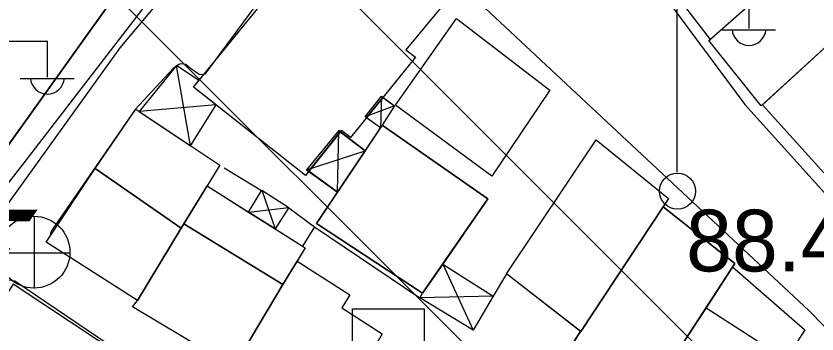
# Model space of a CAD drawing. Extents: x 417995 to 421451, y 4454518 to 4458015.
# Drawn here: x 420777.8 to 420855.7, y 4457432.8 to 4457463.8 of the extents above; entities that cross this region are included whole.
import ezdxf

# ---------------------------------------------------------------- set-up
doc = ezdxf.new("R2010")
doc.units = 0
for name, color, linetype in [('ADAKENARI', 7, 'Continuous'), ('B_Mesken', 7, 'Continuous'), ('B_Sundurma', 7, 'Continuous'), ('B_Teras', 7, 'Continuous'), ('PL_AYA_AGACLANDIRIL', 7, 'Continuous'), ('PL_KON_MEV_250', 7, 'Continuous'), ('S_Elektrik_Diregi', 7, 'Continuous'), ('S_Rogar_Kapagi', 7, 'Continuous'), ('Sinir_Duvar_tek_tarafa_ait', 7, 'Continuous'), ('SN_TR_SIVILASMA', 7, 'Continuous'), ('TR_ORTAYOGUNKONUT', 7, 'Continuous'), ('Y_Cadde_Yol', 7, 'Continuous'), ('Y_Yol_Kotu', 7, 'Continuous'), ('Yol_Sose', 7, 'Continuous')]:
    doc.layers.add(name, color=color, linetype=linetype)

msp = doc.modelspace()

# ---------------------------------------------------------------- linework, layer by layer
at = {"layer": 'ADAKENARI'}
msp.add_line((420714.328, 4457363.5), (420799.503, 4457482.683), dxfattribs=at)
at = {"layer": 'B_Mesken'}
for points in [[(420813.457, 4457455.83), (420811.856, 4457453.85), (420810.292, 4457451.916), (420809.413, 4457452.614), (420809.306, 4457452.48), (420806.228, 4457448.637), (420805.909, 4457448.238), (420795.028, 4457456.831), (420808.52, 4457473.388), (420819.331, 4457464.861), (420815.668, 4457460.444), (420816.628, 4457459.751)], [(420805.909, 4457448.238), (420795.028, 4457456.831), (420808.52, 4457473.387), (420819.331, 4457464.861), (420815.668, 4457460.444), (420816.628, 4457459.751), (420810.291, 4457451.916), (420809.413, 4457452.614)], [(420845.306, 4457461.476), (420842.821, 4457464.695), (420846.843, 4457468.235), (420846.157, 4457469.05), (420850.756, 4457473.171), (420856.458, 4457465.806), (420857.314, 4457466.657), (420859.658, 4457463.623), (420850.237, 4457455), (420845.167, 4457461.353)], [(420859.659, 4457463.623), (420850.368, 4457455.12), (420850.238, 4457455), (420845.167, 4457461.353), (420845.306, 4457461.476), (420842.821, 4457464.695), (420846.843, 4457468.235), (420846.157, 4457469.05), (420850.756, 4457473.171), (420856.458, 4457465.806), (420857.314, 4457466.657)], [(420867.675, 4457458.815), (420864.266, 4457462.399), (420864.527, 4457462.567), (420861.958, 4457465.248), (420861.868, 4457465.167), (420861.678, 4457465.393), (420859.658, 4457463.623), (420850.368, 4457455.12), (420856.358, 4457448.478)], [(420861.958, 4457465.248), (420864.527, 4457462.567), (420864.266, 4457462.399), (420867.675, 4457458.815), (420856.358, 4457448.478), (420850.368, 4457455.12), (420859.659, 4457463.623), (420861.678, 4457465.393), (420861.868, 4457465.167)], [(420820.599, 4457463.512), (420829.701, 4457456.532), (420824.034, 4457448.152), (420814.68, 4457455.073)], [(420820.599, 4457463.512), (420829.701, 4457456.532), (420824.034, 4457448.152), (420814.68, 4457455.073)], [(420789.403, 4457454.669), (420797.583, 4457449.226), (420793.823, 4457443.096), (420785.444, 4457448.919)], [(420806.993, 4457443.553), (420817.307, 4457436.765), (420823.654, 4457445.943), (420813.392, 4457453.123)], [(420819.268, 4457439.601), (420817.308, 4457436.765), (420806.993, 4457443.553), (420809.042, 4457446.617), (420811.723, 4457450.626), (420813.212, 4457452.854), (420813.392, 4457453.123), (420823.654, 4457445.943)], [(420834.206, 4457451.687), (420841.218, 4457445.981), (420832.698, 4457433.03), (420825.472, 4457438.643)], [(420840.699, 4457445.191), (420832.698, 4457433.03), (420832.675, 4457433.048), (420825.472, 4457438.643), (420834.206, 4457451.687), (420841.218, 4457445.981)], [(420793.823, 4457443.096), (420789.578, 4457436.053), (420780.697, 4457441.733), (420785.444, 4457448.919)], [(420794.083, 4457443.52), (420796.349, 4457447.214), (420805.898, 4457441.18), (420803.704, 4457437.611)], [(420800.373, 4457444.672), (420802.979, 4457443.025), (420805.898, 4457441.181), (420805.107, 4457439.893), (420803.704, 4457437.611), (420794.083, 4457443.52), (420796.349, 4457447.214)], [(420832.675, 4457433.048), (420829.707, 4457428.532), (420837.245, 4457423.612), (420847.686, 4457439.674), (420840.699, 4457445.191)], [(420832.675, 4457433.048), (420832.698, 4457433.03), (420840.699, 4457445.191), (420847.686, 4457439.674), (420844.881, 4457435.359), (420837.776, 4457424.43), (420837.245, 4457423.613), (420837.15, 4457423.675), (420829.707, 4457428.532)], [(420793.823, 4457443.096), (420794.083, 4457443.52), (420803.704, 4457437.611), (420798.929, 4457429.574), (420789.077, 4457435.437), (420789.578, 4457436.053)], [(420803.704, 4457437.611), (420799.034, 4457429.751), (420798.928, 4457429.574), (420789.077, 4457435.437), (420789.578, 4457436.053), (420793.823, 4457443.097), (420794.083, 4457443.52)], [(420805.107, 4457439.893), (420810.242, 4457436.614), (420809.461, 4457435.358), (420813.385, 4457432.812), (420808.392, 4457424.151), (420799.034, 4457429.751), (420803.704, 4457437.611)], [(420799.034, 4457429.751), (420803.704, 4457437.611), (420805.107, 4457439.893), (420810.242, 4457436.614), (420809.461, 4457435.358), (420813.385, 4457432.812), (420808.392, 4457424.151)], [(420783.674, 4457422.434), (420788.434, 4457430.367), (420777.481, 4457437.662), (420769.035, 4457424.667), (420774.738, 4457421.116), (420775.417, 4457422.423), (420776.198, 4457421.968), (420777.184, 4457423.288), (420779.797, 4457421.446), (420779.437, 4457420.808), (420781.557, 4457419.347)], [(420845.423, 4457419.619), (420837.776, 4457424.43), (420844.881, 4457435.359), (420852.46, 4457430.471)], [(420852.46, 4457430.471), (420845.423, 4457419.62), (420837.776, 4457424.43), (420844.881, 4457435.359)]]:
    msp.add_lwpolyline(points, close=True, dxfattribs=at)
at = {"layer": 'B_Sundurma'}
for p, q in [((420794.73, 4457451.124), (420793.381, 4457458.923)), ((420813.312, 4457455.938), (420813.212, 4457452.854)), ((420797.232, 4457455.09), (420789.724, 4457454.456)), ((420814.574, 4457454.996), (420811.739, 4457453.935)), ((420809.042, 4457446.617), (420809.151, 4457452.598)), ((420806.016, 4457448.789), (420811.722, 4457450.626)), ((420801.67, 4457446.79), (420802.979, 4457443.025)), ((420800.373, 4457444.671), (420804.295, 4457445.105)), ((420819.268, 4457439.601), (420822.244, 4457433.161)), ((420824.162, 4457436.491), (420817.034, 4457436.311))]:
    msp.add_line(p, q, dxfattribs=at)
for points in [[(420794.73, 4457451.124), (420797.232, 4457455.09), (420795.028, 4457456.831), (420795.551, 4457457.472), (420793.381, 4457458.923), (420789.724, 4457454.456)], [(420813.312, 4457455.938), (420814.574, 4457454.996), (420813.392, 4457453.123), (420813.212, 4457452.854), (420811.739, 4457453.935)], [(420811.856, 4457453.85), (420813.457, 4457455.83), (420814.574, 4457454.996), (420813.392, 4457453.123), (420813.212, 4457452.854)], [(420806.016, 4457448.789), (420809.042, 4457446.617), (420811.722, 4457450.626), (420809.151, 4457452.598)], [(420806.228, 4457448.637), (420809.306, 4457452.48), (420811.723, 4457450.626), (420809.042, 4457446.617)], [(420800.373, 4457444.671), (420801.67, 4457446.79), (420804.295, 4457445.105), (420802.979, 4457443.025)], [(420802.979, 4457443.025), (420800.373, 4457444.672), (420801.67, 4457446.79), (420804.295, 4457445.105)], [(420819.268, 4457439.601), (420824.162, 4457436.491), (420822.244, 4457433.161), (420817.034, 4457436.311), (420817.307, 4457436.765)], [(420819.268, 4457439.601), (420824.162, 4457436.492), (420822.244, 4457433.161), (420817.034, 4457436.311), (420817.308, 4457436.765)]]:
    msp.add_lwpolyline(points, close=True, dxfattribs=at)
at = {"layer": 'B_Teras'}
msp.add_lwpolyline([(420859.658, 4457463.623), (420850.237, 4457455), (420845.167, 4457461.353), (420849.448, 4457465.14), (420846.157, 4457469.05), (420850.756, 4457473.171), (420856.458, 4457465.806), (420857.314, 4457466.657)], close=True, dxfattribs=at)
at = {"layer": 'PL_AYA_AGACLANDIRIL'}
msp.add_lwpolyline([(420777.336, 4457475.442), (420779.238, 4457476.033), (420781.132, 4457476.645), (420799.503, 4457482.683), (420714.328, 4457363.5)], dxfattribs=at)
at = {"layer": 'PL_KON_MEV_250'}
msp.add_lwpolyline([(420799.503, 4457482.683), (420794.707, 4457475.973), (420786.54, 4457464.545), (420772.367, 4457444.713), (420767.927, 4457438.5), (420714.328, 4457363.5), (420671.835, 4457392.008), (420660.08, 4457399.894), (420650.187, 4457406.531), (420645.556, 4457400.847), (420643.625, 4457398.476), (420637.41, 4457390.847), (420633.625, 4457386.201), (420629.264, 4457380.847), (420623.625, 4457373.925), (420621.118, 4457370.847), (420613.625, 4457361.649), (420612.972, 4457360.847), (420610.126, 4457357.353)], dxfattribs=at)
at = {"layer": 'S_Elektrik_Diregi'}
for p, q in [((420842.067, 4457448.542), (420842.067, 4457466.042)), ((420849.067, 4457462.542), (420849.067, 4457466.042)), ((420846.407, 4457462.402), (420851.657, 4457462.402)), ((420773.809, 4457461.305), (420780.809, 4457461.305)), ((420780.809, 4457457.805), (420780.809, 4457461.305)), ((420778.149, 4457457.665), (420783.399, 4457457.665)), ((420810.507, 4457417.755), (420810.507, 4457435.255)), ((420810.507, 4457435.255), (420817.507, 4457435.255)), ((420817.507, 4457431.755), (420817.507, 4457435.255))]:
    msp.add_line(p, q, dxfattribs=at)
msp.add_circle((420842.103, 4457446.706), 1.75, dxfattribs=at)
for centre in [(420849.067, 4457462.555), (420780.81, 4457457.818)]:
    msp.add_arc(centre, 1.658, 184.83843, 355.14641, dxfattribs=at)
at = {"layer": 'S_Rogar_Kapagi'}
for p, q in [((420779.552, 4457437.235), (420779.552, 4457444.235)), ((420775.982, 4457440.7), (420782.982, 4457440.7))]:
    msp.add_line(p, q, dxfattribs=at)
msp.add_circle((420779.499, 4457440.764), 3.5, dxfattribs=at)
at = {"layer": 'Sinir_Duvar_tek_tarafa_ait'}
for points in [[(420653.69, 4457437.2), (420662.152, 4457445.569), (420676.09, 4457450.715), (420695.894, 4457456.573), (420725.436, 4457464.196), (420753.409, 4457470.481), (420792.454, 4457479.367), (420796.277, 4457472.567), (420778.433, 4457449.329), (420750.651, 4457413.647), (420727.804, 4457386.175), (420708.297, 4457357.411), (420691.801, 4457328.302)], [(420798.016, 4457448.964), (420801.653, 4457446.761)], [(420804.283, 4457445.087), (420806.807, 4457443.224), (420805.618, 4457441.357)], [(420806.807, 4457443.224), (420817.034, 4457436.311)], [(420825.472, 4457438.643), (420824.162, 4457436.491)], [(420847.458, 4457439.322), (420854.506, 4457433.19), (420853.512, 4457431.669)]]:
    msp.add_lwpolyline(points, dxfattribs=at)
at = {"layer": 'SN_TR_SIVILASMA'}
for p, q in [((421286.921, 4456966.287), (420468.947, 4457784.262)), ((421287.153, 4456988.506), (420491.637, 4457784.022))]:
    msp.add_line(p, q, dxfattribs=at)
at = {"layer": 'TR_ORTAYOGUNKONUT'}
msp.add_lwpolyline([(420799.503, 4457482.683), (420794.707, 4457475.973), (420786.54, 4457464.545), (420772.367, 4457444.713), (420767.927, 4457438.5), (420714.328, 4457363.5), (420671.835, 4457392.008), (420660.08, 4457399.894), (420650.187, 4457406.531), (420645.556, 4457400.847), (420643.625, 4457398.476), (420637.41, 4457390.847), (420633.625, 4457386.201), (420629.264, 4457380.847), (420623.625, 4457373.925), (420621.118, 4457370.847), (420613.625, 4457361.649), (420612.972, 4457360.847), (420610.126, 4457357.353)], dxfattribs=at)
at = {"layer": 'Yol_Sose'}
for points in [[(420957.45, 4457382.598), (420922.955, 4457420.774), (420905.963, 4457438.341), (420879.046, 4457467.248), (420865.988, 4457481.648), (420865.414, 4457482.141), (420865.006, 4457482.326), (420864.617, 4457482.401), (420864.093, 4457482.284), (420841.302, 4457468.262), (420840.787, 4457467.731), (420840.626, 4457467.388), (420840.57, 4457466.955), (420840.556, 4457466.433), (420840.672, 4457465.908), (420848.669, 4457455.147)], [(420802.003, 4457466.083), (420808.618, 4457473.465), (420809.087, 4457473.85), (420809.666, 4457474.232), (420810.262, 4457474.438), (420811.253, 4457474.614), (420811.801, 4457474.602), (420813.042, 4457474.224), (420854.919, 4457435.048)], [(420787.883, 4457460.652), (420798.25, 4457473.028)], [(420802.003, 4457466.083), (420798.14, 4457460.82)], [(420702.706, 4457318.145), (420691.279, 4457322.528), (420691.035, 4457322.912), (420691, 4457323.328), (420691.094, 4457324.194), (420702.041, 4457344.099), (420708.675, 4457355.335), (420722.263, 4457376.055), (420730.152, 4457387.382), (420752.039, 4457413.389), (420774.861, 4457442.547), (420787.883, 4457460.652)], [(420798.14, 4457460.82), (420796.131, 4457458.083), (420795.936, 4457458.035), (420795.569, 4457458.072), (420794.729, 4457458.639), (420794.263, 4457459.037), (420793.793, 4457459.094), (420793.598, 4457459.032), (420793.058, 4457458.65), (420789.338, 4457454.645), (420781.825, 4457443.757)], [(420798.14, 4457460.82), (420798.14, 4457460.82)], [(420848.669, 4457455.147), (420873.963, 4457427.075), (420901.349, 4457397.645), (420918.368, 4457380.516), (420937.678, 4457361.372), (420938.146, 4457360.99), (420938.403, 4457360.875), (420938.79, 4457360.713), (420939.247, 4457360.745), (420939.817, 4457360.925), (420940.302, 4457361.195), (420957.493, 4457380.206)], [(420781.825, 4457443.757), (420781.212, 4457442.837), (420781.109, 4457442.593), (420781.122, 4457442.376)], [(420797.757, 4457424.328), (420777.642, 4457437.933), (420777.087, 4457438.054), (420776.848, 4457438.01), (420765.401, 4457420.721), (420761.015, 4457413.605)], [(420854.919, 4457435.048), (420861.618, 4457428.181), (420861.889, 4457427.761), (420861.989, 4457427.455), (420862.025, 4457427.149), (420862.036, 4457426.758), (420862.001, 4457426.302), (420850.248, 4457408.061)]]:
    msp.add_lwpolyline(points, dxfattribs=at)

# ---------------------------------------------------------------- texts
at = {"layer": 'Y_Cadde_Yol'}
msp.add_text('7. Park Sokak', height=10, rotation=54.90682, dxfattribs=at).set_placement((420731.985, 4457376.76))
at = {"layer": 'Y_Yol_Kotu'}
msp.add_text('88.46', height=6, dxfattribs=at).set_placement((420842.941, 4457438.895))

doc.saveas('drawing.dxf')
